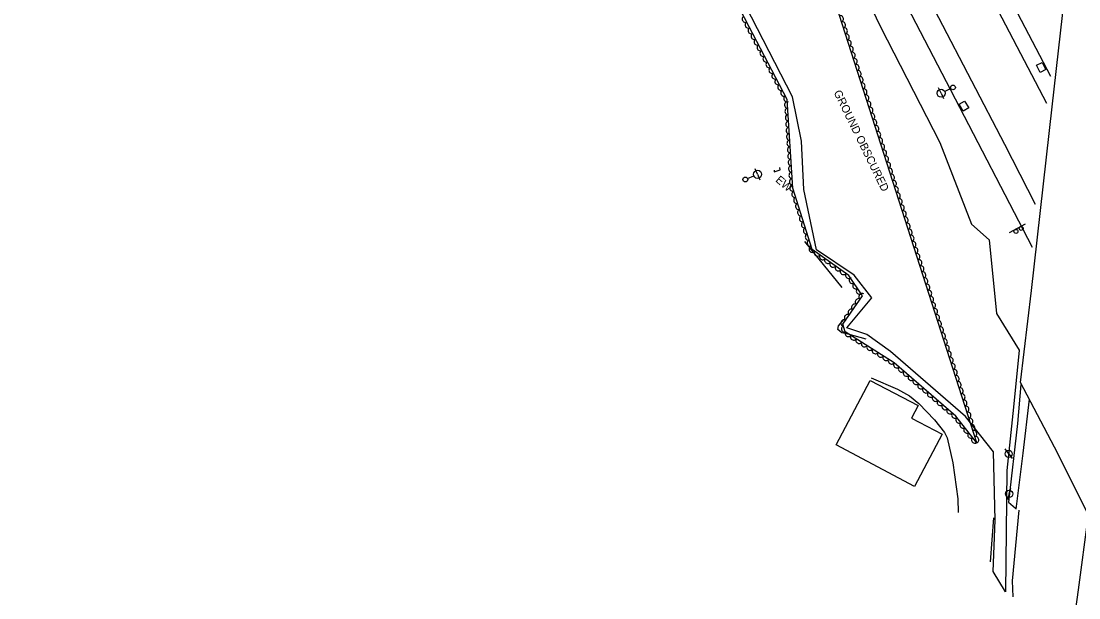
# Model space of a CAD drawing. Extents: x 1722896 to 1754269, y 648279 to 666297.
# Drawn here: x 1726774 to 1727434, y 654579 to 654939 of the extents above; entities that cross this region are included whole.
import ezdxf

# ---------------------------------------------------------------- set-up
doc = ezdxf.new("R2010")
doc.units = 0
for name, color, linetype in [('DESIGN - CENTERLINE - Proposed', 7, 'Continuous'), ('DESIGN - CENTERLINE - Proposed Text', 7, 'Continuous'), ('DESIGN - PUBLIC HEARING - Shapes', 7, 'Continuous'), ('SURVEY - CENTERLINE - Preliminary', 7, 'Continuous'), ('SURVEY - CENTERLINE - Preliminary Text', 7, 'Continuous'), ('SURVEY - CONTOURS - Intermediate with optional Text', 7, 'Continuous'), ('SURVEY - DRAINAGE - Natural Features', 7, 'Continuous'), ('SURVEY - DTM - Breaklines', 7, 'Continuous'), ('SURVEY - VEGETATION - Features with Text', 7, 'Continuous')]:
    doc.layers.add(name, color=color, linetype=linetype)

msp = doc.modelspace()

# ---------------------------------------------------------------- linework, layer by layer
at = {"layer": 'DESIGN - CENTERLINE - Proposed'}
for points in [[(1727445.16, 655125.13), (1727466.52, 655085.1), (1727487.76, 655043.93), (1727480.43, 654978.74), (1727473.31, 654916.33), (1727464.6, 654840.82), (1727455.4, 654759.01), (1727440.95, 654630.28), (1727419.27, 654673.34), (1727398.1, 654713.7), (1727404.97, 654771.11), (1727417.79, 654885.73), (1727430.88, 655001.95), (1727444.96, 655124.76)], [(1727244.16, 654846.25), (1727244.25, 654845.13), (1727247.88, 654846.36), (1727247.7, 654847.83)]]:
    msp.add_lwpolyline(points, dxfattribs=at)
at = {"layer": 'DESIGN - CENTERLINE - Proposed Text'}
msp.add_lwpolyline([(1727282.94, 654674.69), (1727304.24, 654715.04), (1727334.05, 654699.3), (1727329.94, 654691.52), (1727349.02, 654681.45), (1727331.82, 654648.88)], close=True, dxfattribs=at)
at = {"layer": 'DESIGN - PUBLIC HEARING - Shapes'}
msp.add_line((1727391.26, 654807.26), (1727401.07, 654812.67), dxfattribs=at)
for centre in [(1727398.48, 654809.85), (1727395.2, 654808.03)]:
    msp.add_circle(centre, 1.25, dxfattribs=at)
at = {"layer": 'SURVEY - CENTERLINE - Preliminary'}
for points in [[(1727289.64, 654979.52), (1727310.57, 654935.67), (1727347.73, 654863.44), (1727367.49, 654812.46), (1727378.4, 654802.65), (1727383.12, 654756.67), (1727397.25, 654733.92), (1727393.73, 654698.33), (1727389.57, 654658.87), (1727388.69, 654582.98), (1727381.04, 654595.73)], [(1727381.04, 654595.73), (1727382.23, 654627.77), (1727381.17, 654670.5), (1727363.72, 654692.49), (1727316.8, 654733.05), (1727302.1, 654743.57), (1727289.5, 654747.86), (1727305.12, 654766.47), (1727294.22, 654780.68), (1727270.56, 654796.43), (1727262.73, 654834.14), (1727261.23, 654864.24), (1727255.73, 654891.96), (1727222.64, 654956.06)]]:
    msp.add_lwpolyline(points, dxfattribs=at)
at = {"layer": 'SURVEY - CENTERLINE - Preliminary Text'}
for points in [[(1727416.98, 654904.63), (1727378.29, 654978.72), (1727321.29, 655087.5), (1727268.42, 655189.04), (1727213.71, 655294.11), (1727156.81, 655402.66), (1727090.94, 655530.66), (1727012.29, 655680.77), (1726949.66, 655800.15), (1726895.61, 655905.13), (1726842, 656007.31), (1726823.09, 656044.98)], [(1727414.59, 654887.79), (1727375.02, 654963.6), (1727327.13, 655055.34), (1727288.21, 655129.71), (1727244.68, 655213.41), (1727198.49, 655301.86), (1727151.96, 655390.96), (1727111.65, 655468.27), (1727054.78, 655577.19), (1727008.29, 655666.64), (1726955.92, 655767.53), (1726903.37, 655867.77), (1726854.8, 655961.06), (1726816.46, 656035.3)], [(1726781.43, 655985.97), (1726829.45, 655897.57), (1726869.18, 655825.22), (1726909.31, 655751.73), (1726948.09, 655680.26), (1726983.91, 655615.35), (1727016.03, 655555.81), (1727044.76, 655503.92), (1727072.21, 655453.46), (1727115.52, 655374.69), (1727180.59, 655255.85), (1727232.25, 655160.54), (1727294.86, 655040.47), (1727346.73, 654941.45), (1727387.97, 654862.57), (1727407.26, 654824.97)], [(1726773.86, 655976.54), (1726813.76, 655902.53), (1726857.94, 655817.41), (1726910.4, 655720.65), (1726970.72, 655610.86), (1727017.89, 655524.72), (1727074.08, 655422.09), (1727127, 655325.23), (1727167.58, 655250.48), (1727222.79, 655148.67), (1727281.27, 655037.04), (1727354.22, 654896.29), (1727405.34, 654798.17)], [(1727286.7, 654773), (1727263.26, 654801.68)], [(1727301.55, 654740.71), (1727290.42, 654743.83), (1727286.41, 654744.61), (1727283.86, 654746.76), (1727284.4, 654749.09), (1727287.65, 654752.95)], [(1727304.71, 654716.67), (1727321.16, 654709.48), (1727328.76, 654705.37), (1727334.62, 654700.56), (1727344.42, 654690.44), (1727350.5, 654682.58), (1727352.15, 654679.17), (1727355.75, 654663.59), (1727358.86, 654641.11), (1727359.03, 654632.49)], [(1727398.3, 654712.39), (1727396.07, 654688.08), (1727390.51, 654638.93), (1727394.93, 654635.25)], [(1727403.44, 654703.37), (1727399.41, 654669.56), (1727395.2, 654634.56)], [(1727397.09, 654634.02), (1727392.86, 654589.82), (1727393.25, 654579.92)], [(1727379.23, 654601.81), (1727381.42, 654629.14)], [(1727428.2, 654525.58), (1727428.87, 654544.95), (1727434.27, 654584.37), (1727440.35, 654629.65)]]:
    msp.add_lwpolyline(points, dxfattribs=at)
at = {"layer": 'SURVEY - DRAINAGE - Natural Features'}
for p, q in [((1727410.92, 654910.39), (1727410.92, 654910.39)), ((1727362.7, 654886.21), (1727362.7, 654886.21))]:
    msp.add_line(p, q, dxfattribs=at)
for points in [[(1727408, 654911.71), (1727411.56, 654913.53), (1727413.83, 654909.07), (1727410.27, 654907.26), (1727408, 654911.71)], [(1727359.71, 654887.37), (1727363.17, 654889.37), (1727365.68, 654885.05), (1727362.22, 654883.04), (1727359.71, 654887.37)]]:
    msp.add_lwpolyline(points, dxfattribs=at)
at = {"layer": 'SURVEY - DTM - Breaklines'}
for p, q in [((1727348.43, 654894.3), (1727346.8, 654897.68)), ((1727354.51, 654897.23), (1727350.68, 654895.39)), ((1727348.43, 654894.3), (1727350.05, 654890.92)), ((1727233.79, 654843.64), (1727232.33, 654847.1)), ((1727227.57, 654841.02), (1727231.48, 654842.67)), ((1727233.79, 654843.64), (1727235.24, 654840.19)), ((1727390.66, 654669.23), (1727388.44, 654672.25)), ((1727390.66, 654669.23), (1727392.88, 654666.21)), ((1727390.94, 654644.15), (1727391.92, 654647.77)), ((1727390.94, 654644.15), (1727389.95, 654640.53))]:
    msp.add_line(p, q, dxfattribs=at)
for centre, radius in [((1727348.43, 654894.3), 2.5), ((1727355.86, 654897.88), 1.5), ((1727233.79, 654843.64), 2.5), ((1727226.18, 654840.44), 1.5), ((1727390.66, 654669.23), 2.25), ((1727390.94, 654644.15), 2.25)]:
    msp.add_circle(centre, radius, dxfattribs=at)
at = {"layer": 'SURVEY - VEGETATION - Features with Text'}
for points in [[(1727243.59, 655071.28), (1727370.66, 654676.17)], [(1727370.66, 654676.17), (1727357.69, 654692.76), (1727319.17, 654726.02), (1727288.59, 654745.36), (1727287.16, 654750.02), (1727299.3, 654767.86), (1727290.9, 654780.47), (1727267.96, 654796.77), (1727255.82, 654835.06), (1727252.34, 654890.45), (1727228.58, 654935.66), (1727189.45, 655011.45)]]:
    msp.add_lwpolyline(points, dxfattribs=at)
for centre, major_axis in [((1727226.11, 654940.44), (-0.92, 1.78)), ((1727227.95, 654936.89), (-0.92, 1.78)), ((1727285.58, 654940.74), (0.61, -1.9)), ((1727286.8, 654936.93), (0.61, -1.9)), ((1727229.8, 654933.34), (-0.93, 1.77)), ((1727231.66, 654929.8), (-0.93, 1.77)), ((1727288.02, 654933.12), (0.61, -1.9)), ((1727289.25, 654929.32), (0.61, -1.9)), ((1727233.52, 654926.26), (-0.93, 1.77)), ((1727235.38, 654922.72), (-0.93, 1.77)), ((1727290.47, 654925.51), (0.61, -1.9)), ((1727291.7, 654921.7), (0.61, -1.9)), ((1727237.24, 654919.18), (-0.93, 1.77)), ((1727239.1, 654915.64), (-0.93, 1.77)), ((1727292.92, 654917.89), (0.61, -1.9)), ((1727240.96, 654912.1), (-0.93, 1.77)), ((1727242.82, 654908.56), (-0.93, 1.77)), ((1727294.15, 654914.08), (0.61, -1.9)), ((1727295.37, 654910.28), (0.61, -1.9)), ((1727244.68, 654905.02), (-0.93, 1.77)), ((1727296.6, 654906.47), (0.61, -1.9)), ((1727297.82, 654902.66), (0.61, -1.9)), ((1727246.54, 654901.48), (-0.93, 1.77)), ((1727248.4, 654897.93), (-0.93, 1.77)), ((1727299.05, 654898.85), (0.61, -1.9)), ((1727300.27, 654895.04), (0.61, -1.9)), ((1727250.26, 654894.39), (-0.93, 1.77)), ((1727252.12, 654890.85), (-0.93, 1.77)), ((1727301.5, 654891.24), (0.61, -1.9)), ((1727252.56, 654886.91), (-0.13, 2)), ((1727252.81, 654882.92), (-0.13, 2)), ((1727302.72, 654887.43), (0.61, -1.9)), ((1727303.95, 654883.62), (0.61, -1.9)), ((1727253.06, 654878.93), (-0.13, 2)), ((1727305.17, 654879.81), (0.61, -1.9)), ((1727306.39, 654876), (0.61, -1.9)), ((1727253.31, 654874.94), (-0.13, 2)), ((1727253.56, 654870.94), (-0.13, 2)), ((1727307.62, 654872.2), (0.61, -1.9)), ((1727308.84, 654868.39), (0.61, -1.9)), ((1727253.82, 654866.95), (-0.13, 2)), ((1727254.07, 654862.96), (-0.13, 2)), ((1727310.07, 654864.58), (0.61, -1.9)), ((1727254.32, 654858.97), (-0.13, 2)), ((1727311.29, 654860.77), (0.61, -1.9)), ((1727312.52, 654856.96), (0.61, -1.9)), ((1727254.57, 654854.98), (-0.13, 2)), ((1727254.82, 654850.98), (-0.13, 2)), ((1727313.74, 654853.16), (0.61, -1.9)), ((1727314.97, 654849.35), (0.61, -1.9)), ((1727255.07, 654846.99), (-0.13, 2)), ((1727255.32, 654843), (-0.13, 2)), ((1727316.19, 654845.54), (0.61, -1.9)), ((1727317.42, 654841.73), (0.61, -1.9)), ((1727255.58, 654839.01), (-0.13, 2)), ((1727318.64, 654837.93), (0.61, -1.9)), ((1727255.84, 654835.02), (-0.6, 1.91)), ((1727257.05, 654831.2), (-0.6, 1.91)), ((1727319.87, 654834.12), (0.61, -1.9)), ((1727321.09, 654830.31), (0.61, -1.9)), ((1727258.26, 654827.39), (-0.6, 1.91)), ((1727259.46, 654823.58), (-0.6, 1.91)), ((1727322.32, 654826.5), (0.61, -1.9)), ((1727323.54, 654822.69), (0.61, -1.9)), ((1727260.67, 654819.76), (-0.6, 1.91)), ((1727261.88, 654815.95), (-0.6, 1.91)), ((1727324.77, 654818.89), (0.61, -1.9)), ((1727263.09, 654812.14), (-0.6, 1.91)), ((1727325.99, 654815.08), (0.61, -1.9)), ((1727327.21, 654811.27), (0.61, -1.9)), ((1727264.3, 654808.33), (-0.6, 1.91)), ((1727265.51, 654804.51), (-0.6, 1.91)), ((1727328.44, 654807.46), (0.61, -1.9)), ((1727329.66, 654803.65), (0.61, -1.9)), ((1727266.72, 654800.7), (-0.6, 1.91)), ((1727267.93, 654796.89), (-0.6, 1.91)), ((1727330.89, 654799.85), (0.61, -1.9)), ((1727332.11, 654796.04), (0.61, -1.9)), ((1727271.12, 654794.52), (-1.63, 1.16)), ((1727274.38, 654792.21), (-1.63, 1.16)), ((1727333.34, 654792.23), (0.61, -1.9)), ((1727277.64, 654789.89), (-1.63, 1.16)), ((1727280.9, 654787.57), (-1.63, 1.16)), ((1727284.16, 654785.26), (-1.63, 1.16)), ((1727334.56, 654788.42), (0.61, -1.9)), ((1727335.79, 654784.61), (0.61, -1.9)), ((1727287.43, 654782.94), (-1.63, 1.16)), ((1727290.69, 654780.62), (-1.63, 1.16)), ((1727292.97, 654777.36), (-1.11, 1.66)), ((1727337.01, 654780.81), (0.61, -1.9)), ((1727338.24, 654777), (0.61, -1.9)), ((1727295.19, 654774.03), (-1.11, 1.66)), ((1727297.41, 654770.7), (-1.11, 1.66)), ((1727339.46, 654773.19), (0.61, -1.9)), ((1727340.69, 654769.38), (0.61, -1.9)), ((1727296.73, 654764.07), (1.13, 1.65)), ((1727298.98, 654767.38), (1.13, 1.65)), ((1727341.91, 654765.58), (0.61, -1.9)), ((1727292.22, 654757.46), (1.13, 1.65)), ((1727294.48, 654760.76), (1.13, 1.65)), ((1727343.14, 654761.77), (0.61, -1.9)), ((1727344.36, 654757.96), (0.61, -1.9)), ((1727287.72, 654750.84), (1.13, 1.65)), ((1727289.97, 654754.15), (1.13, 1.65)), ((1727345.58, 654754.15), (0.61, -1.9)), ((1727346.81, 654750.34), (0.61, -1.9)), ((1727288.05, 654747.15), (-0.59, 1.91)), ((1727290.4, 654744.22), (-1.69, 1.07)), ((1727348.03, 654746.54), (0.61, -1.9)), ((1727349.26, 654742.73), (0.61, -1.9)), ((1727293.78, 654742.09), (-1.69, 1.07)), ((1727297.16, 654739.95), (-1.69, 1.07)), ((1727300.54, 654737.81), (-1.69, 1.07)), ((1727350.48, 654738.92), (0.61, -1.9)), ((1727303.92, 654735.67), (-1.69, 1.07)), ((1727307.3, 654733.53), (-1.69, 1.07)), ((1727310.68, 654731.39), (-1.69, 1.07)), ((1727351.71, 654735.11), (0.61, -1.9)), ((1727352.93, 654731.3), (0.61, -1.9)), ((1727314.06, 654729.25), (-1.69, 1.07)), ((1727317.44, 654727.12), (-1.69, 1.07)), ((1727320.65, 654724.75), (-1.51, 1.31)), ((1727354.16, 654727.5), (0.61, -1.9)), ((1727355.38, 654723.69), (0.61, -1.9)), ((1727323.67, 654722.13), (-1.51, 1.31)), ((1727326.7, 654719.52), (-1.51, 1.31)), ((1727356.61, 654719.88), (0.61, -1.9)), ((1727329.73, 654716.9), (-1.51, 1.31)), ((1727332.76, 654714.29), (-1.51, 1.31)), ((1727335.78, 654711.67), (-1.51, 1.31)), ((1727357.83, 654716.07), (0.61, -1.9)), ((1727359.06, 654712.26), (0.61, -1.9)), ((1727338.81, 654709.06), (-1.51, 1.31)), ((1727341.84, 654706.45), (-1.51, 1.31)), ((1727360.28, 654708.46), (0.61, -1.9)), ((1727361.51, 654704.65), (0.61, -1.9)), ((1727344.87, 654703.83), (-1.51, 1.31)), ((1727347.89, 654701.22), (-1.51, 1.31)), ((1727350.92, 654698.6), (-1.51, 1.31)), ((1727362.73, 654700.84), (0.61, -1.9)), ((1727363.95, 654697.03), (0.61, -1.9)), ((1727353.95, 654695.99), (-1.51, 1.31)), ((1727356.98, 654693.37), (-1.51, 1.31)), ((1727365.18, 654693.22), (0.61, -1.9)), ((1727359.57, 654690.35), (-1.23, 1.58)), ((1727362.04, 654687.2), (-1.23, 1.58)), ((1727364.5, 654684.05), (-1.23, 1.58)), ((1727366.4, 654689.42), (0.61, -1.9)), ((1727367.63, 654685.61), (0.61, -1.9)), ((1727366.97, 654680.9), (-1.23, 1.58)), ((1727369.43, 654677.75), (-1.23, 1.58)), ((1727368.85, 654681.8), (0.61, -1.9)), ((1727370.08, 654677.99), (0.61, -1.9))]:
    msp.add_ellipse(centre, major_axis=major_axis, ratio=0.940188, start_param=0, end_param=3.141593, dxfattribs=at)

# ---------------------------------------------------------------- texts
at = {"layer": 'SURVEY - CENTERLINE - Preliminary'}
msp.add_text('GROUND OBSCURED', height=5, rotation=296.04434, dxfattribs=at).set_placement((1727281.21, 654894.77))
at = {"layer": 'SURVEY - CONTOURS - Intermediate with optional Text'}
msp.add_text('EW', height=5, rotation=319.88345, dxfattribs=at).set_placement((1727244.64, 654839.45))

doc.saveas('drawing.dxf')
